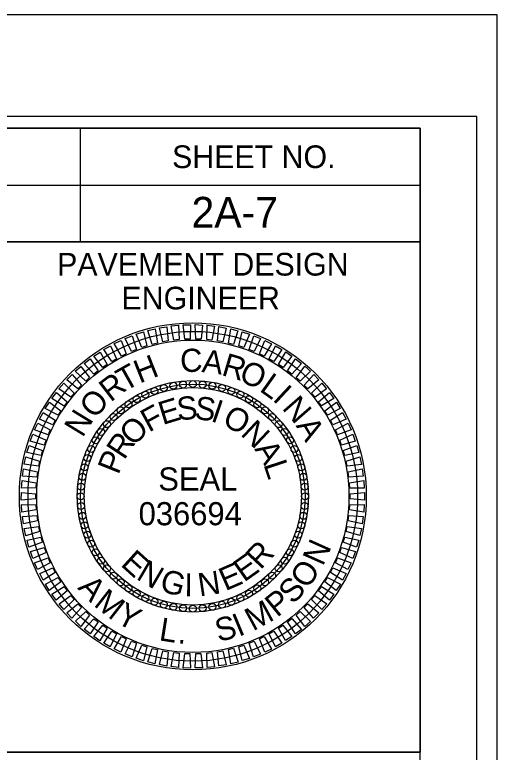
# Model space of a CAD drawing. Extents: x 958711 to 962106, y 831169 to 840840.
# Drawn here: x 960288.4 to 960394.8, y 833331.2 to 833493.8 of the extents above; entities that cross this region are included whole.
import ezdxf

# ---------------------------------------------------------------- set-up
doc = ezdxf.new("R2010")
doc.units = 0
for name, color, linetype in [('Old_Level_1', 7, 'Continuous'), ('Sheet Data Field CELL', 7, 'Continuous'), ('Sheet PE Seal Cell', 7, 'Continuous'), ('Sheet Plot Border Inside CELL', 7, 'Continuous'), ('Sheet Plot Border Outside CELL', 7, 'Continuous'), ('Sheet Sticker Exception Certification CELL', 7, 'Continuous'), ('Sheet Typical CELL', 7, 'Continuous')]:
    doc.layers.add(name, color=color, linetype=linetype)

msp = doc.modelspace()

# ---------------------------------------------------------------- linework, layer by layer
at = {"layer": 'Sheet PE Seal Cell'}
for points in [[(960318.73, 833421.12), (960317.73, 833424.14), (960319.34, 833424.51), (960319.86, 833421.4)], [(960321.09, 833421.66), (960320.3, 833424.74), (960321.93, 833425), (960322.24, 833421.87)], [(960323.48, 833422.04), (960322.91, 833425.17), (960324.55, 833425.31), (960324.64, 833422.16)], [(960325.89, 833422.24), (960325.54, 833425.41), (960327.19, 833425.44), (960327.06, 833422.29)], [(960328.31, 833422.29), (960328.18, 833425.47), (960329.83, 833425.38), (960329.48, 833422.25)], [(960330.73, 833422.16), (960330.82, 833425.34), (960332.46, 833425.14), (960331.89, 833422.04)], [(960333.13, 833421.86), (960333.44, 833425.03), (960335.06, 833424.71), (960334.28, 833421.67)], [(960335.51, 833421.4), (960336.04, 833424.54), (960337.63, 833424.11), (960336.64, 833421.12)], [(960314.16, 833419.54), (960312.74, 833422.4), (960314.28, 833422.99), (960315.23, 833419.99)], [(960316.42, 833420.41), (960315.21, 833423.35), (960316.78, 833423.84), (960317.52, 833420.78)], [(960337.84, 833420.77), (960338.59, 833423.86), (960340.15, 833423.33), (960338.95, 833420.42)], [(960340.13, 833419.98), (960341.1, 833423.01), (960342.61, 833422.37), (960341.21, 833419.55)], [(960311.96, 833418.52), (960310.35, 833421.27), (960311.85, 833421.97), (960313.01, 833419.04)], [(960342.36, 833419.03), (960343.53, 833421.99), (960345, 833421.24), (960343.41, 833418.53)], [(960307.81, 833416.03), (960305.84, 833418.53), (960307.22, 833419.43), (960308.78, 833416.69)], [(960309.84, 833417.35), (960308.05, 833419.98), (960309.49, 833420.78), (960310.85, 833417.94)], [(960344.51, 833417.93), (960345.89, 833420.8), (960347.3, 833419.95), (960345.53, 833417.36)], [(960346.59, 833416.68), (960348.16, 833419.45), (960349.51, 833418.5), (960347.56, 833416.04)], [(960305.88, 833414.58), (960303.74, 833416.93), (960305.05, 833417.92), (960306.79, 833415.3)], [(960348.57, 833415.29), (960350.33, 833417.94), (960351.61, 833416.91), (960349.49, 833414.58)], [(960304.05, 833412.99), (960301.75, 833415.19), (960302.99, 833416.27), (960304.91, 833413.78)], [(960350.45, 833413.77), (960352.39, 833416.29), (960353.6, 833415.17), (960351.32, 833413)], [(960302.34, 833411.28), (960299.89, 833413.31), (960301.06, 833414.48), (960303.14, 833412.13)], [(960352.22, 833412.12), (960354.33, 833414.5), (960355.46, 833413.29), (960353.03, 833411.29)], [(960300.75, 833409.46), (960298.16, 833411.31), (960299.25, 833412.56), (960301.49, 833410.35)], [(960353.87, 833410.35), (960356.14, 833412.57), (960357.18, 833411.29), (960354.62, 833409.46)], [(960299.29, 833407.52), (960296.58, 833409.2), (960297.58, 833410.51), (960299.97, 833408.47)], [(960355.39, 833408.47), (960357.82, 833410.53), (960358.76, 833409.18), (960356.08, 833407.53)], [(960297.97, 833405.5), (960295.15, 833406.97), (960296.05, 833408.36), (960298.58, 833406.49)], [(960356.78, 833406.48), (960359.34, 833408.37), (960360.19, 833406.96), (960357.4, 833405.5)], [(960296.8, 833403.38), (960293.88, 833404.66), (960294.68, 833406.1), (960297.34, 833404.41)], [(960358.02, 833404.41), (960360.71, 833406.11), (960361.46, 833404.64), (960358.57, 833403.38)], [(960295.77, 833401.19), (960292.78, 833402.26), (960293.47, 833403.75), (960296.24, 833402.25)], [(960359.12, 833402.25), (960361.92, 833403.76), (960362.56, 833402.24), (960359.6, 833401.19)], [(960294.91, 833398.93), (960291.84, 833399.79), (960292.43, 833401.33), (960295.3, 833400.03)], [(960360.06, 833400.02), (960362.96, 833401.33), (960363.5, 833399.77), (960360.47, 833398.93)], [(960294.2, 833396.61), (960291.08, 833397.26), (960291.56, 833398.83), (960294.51, 833397.74)], [(960360.85, 833397.73), (960363.83, 833398.84), (960364.26, 833397.25), (960361.18, 833396.61)], [(960293.65, 833394.26), (960290.5, 833394.68), (960290.87, 833396.29), (960293.89, 833395.4)], [(960361.47, 833395.39), (960364.53, 833396.29), (960364.84, 833394.67), (960361.72, 833394.26)], [(960293.27, 833391.87), (960290.09, 833392.07), (960290.35, 833393.7), (960293.42, 833393.02)], [(960361.93, 833393.02), (960365.04, 833393.7), (960365.24, 833392.06), (960362.1, 833391.86)], [(960293.06, 833389.46), (960289.87, 833389.44), (960290.02, 833391.08), (960293.13, 833390.62)], [(960362.23, 833390.62), (960365.38, 833391.08), (960365.46, 833389.43), (960362.32, 833389.45)], [(960293.01, 833387.04), (960289.84, 833386.79), (960289.87, 833388.44), (960293.01, 833388.2)], [(960362.35, 833388.2), (960365.53, 833388.44), (960365.5, 833386.79), (960362.36, 833387.03)], [(960293.14, 833384.62), (960289.99, 833384.16), (960289.9, 833385.8), (960293.05, 833385.78)], [(960362.31, 833385.78), (960365.49, 833385.8), (960365.35, 833384.16), (960362.23, 833384.62)], [(960293.43, 833382.22), (960290.32, 833381.54), (960290.12, 833383.17), (960293.26, 833383.37)], [(960362.1, 833383.37), (960365.27, 833383.17), (960365.01, 833381.54), (960361.94, 833382.21)], [(960293.89, 833379.84), (960290.84, 833378.94), (960290.52, 833380.56), (960293.64, 833380.98)], [(960361.72, 833380.98), (960364.87, 833380.55), (960364.5, 833378.95), (960361.48, 833379.84)], [(960294.52, 833377.5), (960291.53, 833376.39), (960291.11, 833377.99), (960294.19, 833378.62)], [(960361.17, 833378.62), (960364.29, 833377.98), (960363.8, 833376.4), (960360.86, 833377.5)], [(960295.3, 833375.21), (960292.4, 833373.9), (960291.87, 833375.46), (960294.9, 833376.31)], [(960360.46, 833376.31), (960363.53, 833375.45), (960362.93, 833373.91), (960360.07, 833375.21)], [(960296.25, 833372.98), (960293.45, 833371.47), (960292.8, 833372.99), (960295.77, 833374.05)], [(960359.59, 833374.05), (960362.59, 833372.98), (960361.89, 833371.48), (960359.12, 833372.98)], [(960297.34, 833370.83), (960294.66, 833369.12), (960293.91, 833370.59), (960296.79, 833371.85)], [(960358.57, 833371.85), (960361.48, 833370.58), (960360.68, 833369.14), (960358.03, 833370.82)], [(960298.59, 833368.75), (960296.03, 833366.87), (960295.18, 833368.28), (960297.97, 833369.74)], [(960357.39, 833369.74), (960360.21, 833368.26), (960359.31, 833366.88), (960356.78, 833368.75)], [(960299.98, 833366.77), (960297.55, 833364.71), (960296.61, 833366.06), (960299.29, 833367.71)], [(960356.07, 833367.71), (960358.78, 833366.04), (960357.79, 833364.72), (960355.39, 833366.76)], [(960301.5, 833364.89), (960299.22, 833362.66), (960298.19, 833363.94), (960300.74, 833365.77)], [(960354.61, 833365.78), (960357.2, 833363.92), (960356.12, 833362.68), (960353.87, 833364.88)], [(960303.15, 833363.12), (960301.03, 833360.74), (960299.91, 833361.94), (960302.33, 833363.95)], [(960353.03, 833363.95), (960355.48, 833361.92), (960354.31, 833360.76), (960352.22, 833363.11)], [(960304.92, 833361.46), (960302.97, 833358.94), (960301.77, 833360.07), (960304.05, 833362.24)], [(960351.31, 833362.24), (960353.62, 833360.04), (960352.37, 833358.96), (960350.45, 833361.46)], [(960306.8, 833359.94), (960305.03, 833357.29), (960303.75, 833358.33), (960305.87, 833360.65)], [(960349.49, 833360.66), (960351.63, 833358.3), (960350.31, 833357.31), (960348.57, 833359.93)], [(960308.78, 833358.55), (960307.2, 833355.78), (960305.85, 833356.73), (960307.81, 833359.2)], [(960310.85, 833357.3), (960309.47, 833354.43), (960308.06, 833355.28), (960309.84, 833357.88)], [(960345.52, 833357.88), (960347.32, 833355.26), (960345.87, 833354.46), (960344.52, 833357.29)], [(960347.55, 833359.2), (960349.53, 833356.7), (960348.14, 833355.81), (960346.59, 833358.54)], [(960313.01, 833356.2), (960311.83, 833353.24), (960310.36, 833353.99), (960311.96, 833356.71)], [(960343.4, 833356.71), (960345.01, 833353.96), (960343.52, 833353.27), (960342.36, 833356.19)], [(960315.23, 833355.25), (960314.27, 833352.22), (960312.75, 833352.87), (960314.15, 833355.68)], [(960317.52, 833354.47), (960316.77, 833351.37), (960315.21, 833351.91), (960316.41, 833354.82)], [(960338.95, 833354.82), (960340.16, 833351.88), (960338.58, 833351.4), (960337.84, 833354.46)], [(960341.21, 833355.69), (960342.62, 833352.84), (960341.08, 833352.25), (960340.13, 833355.25)], [(960319.86, 833353.84), (960319.33, 833350.7), (960317.73, 833351.13), (960318.73, 833354.11)], [(960322.24, 833353.37), (960321.92, 833350.21), (960320.3, 833350.52), (960321.09, 833353.57)], [(960324.64, 833353.08), (960324.55, 833349.89), (960322.91, 833350.1), (960323.48, 833353.19)], [(960327.05, 833352.95), (960327.18, 833349.77), (960325.54, 833349.85), (960325.89, 833352.98)], [(960329.47, 833352.99), (960329.83, 833349.83), (960328.18, 833349.8), (960328.31, 833352.94)], [(960331.88, 833353.2), (960332.46, 833350.07), (960330.81, 833349.92), (960330.73, 833353.07)], [(960334.28, 833353.58), (960335.06, 833350.49), (960333.44, 833350.23), (960333.13, 833353.37)], [(960336.63, 833354.12), (960337.64, 833351.1), (960336.03, 833350.73), (960335.51, 833353.83)]]:
    msp.add_lwpolyline(points, close=True, dxfattribs=at)
for centre, radius in [((960327.68, 833387.62), 38.25), ((960327.68, 833387.62), 36.34), ((960327.68, 833387.62), 34.43), ((960327.68, 833387.62), 25.5), ((960325.53, 833412.26), 0.765), ((960327.68, 833412.35), 0.765), ((960329.84, 833412.26), 0.765), ((960327.68, 833387.62), 24.74), ((960327.68, 833387.62), 23.97), ((960319.22, 833410.86), 0.765), ((960321.28, 833411.51), 0.765), ((960323.39, 833411.98), 0.765), ((960331.98, 833411.98), 0.765), ((960334.09, 833411.51), 0.765), ((960336.14, 833410.86), 0.765), ((960315.31, 833409.04), 0.765), ((960317.23, 833410.04), 0.765), ((960338.14, 833410.04), 0.765), ((960340.05, 833409.04), 0.765), ((960313.49, 833407.88), 0.765), ((960341.87, 833407.88), 0.765), ((960311.78, 833406.57), 0.765), ((960343.58, 833406.57), 0.765), ((960310.19, 833405.11), 0.765), ((960345.17, 833405.11), 0.765), ((960308.73, 833403.52), 0.765), ((960346.63, 833403.52), 0.765), ((960307.42, 833401.81), 0.765), ((960347.95, 833401.81), 0.765), ((960306.26, 833399.99), 0.765), ((960349.11, 833399.99), 0.765), ((960305.26, 833398.07), 0.765), ((960350.1, 833398.07), 0.765), ((960304.44, 833396.08), 0.765), ((960350.93, 833396.08), 0.765), ((960303.79, 833394.02), 0.765), ((960351.58, 833394.02), 0.765), ((960303.32, 833391.91), 0.765), ((960352.04, 833391.91), 0.765), ((960303.04, 833389.77), 0.765), ((960352.33, 833389.77), 0.765), ((960302.95, 833387.62), 0.765), ((960352.42, 833387.62), 0.765), ((960303.04, 833385.46), 0.765), ((960352.33, 833385.46), 0.765), ((960303.32, 833383.32), 0.765), ((960352.04, 833383.32), 0.765), ((960303.79, 833381.21), 0.765), ((960351.58, 833381.21), 0.765), ((960304.44, 833379.16), 0.765), ((960350.93, 833379.16), 0.765), ((960305.26, 833377.16), 0.765), ((960350.1, 833377.16), 0.765), ((960306.26, 833375.25), 0.765), ((960349.11, 833375.25), 0.765), ((960307.42, 833373.43), 0.765), ((960347.95, 833373.43), 0.765), ((960308.73, 833371.72), 0.765), ((960346.63, 833371.72), 0.765), ((960310.19, 833370.13), 0.765), ((960345.17, 833370.13), 0.765), ((960311.78, 833368.67), 0.765), ((960343.58, 833368.67), 0.765), ((960313.49, 833367.35), 0.765), ((960341.87, 833367.35), 0.765), ((960315.31, 833366.19), 0.765), ((960317.23, 833365.2), 0.765), ((960338.14, 833365.2), 0.765), ((960340.05, 833366.19), 0.765), ((960319.22, 833364.37), 0.765), ((960321.28, 833363.72), 0.765), ((960334.09, 833363.72), 0.765), ((960336.14, 833364.37), 0.765), ((960323.39, 833363.26), 0.765), ((960325.53, 833362.97), 0.765), ((960327.68, 833362.88), 0.765), ((960329.84, 833362.97), 0.765), ((960331.98, 833363.26), 0.765)]:
    msp.add_circle(centre, radius, dxfattribs=at)
at = {"layer": 'Sheet Plot Border Inside CELL'}
msp.add_lwpolyline([(960390.3, 833471.32), (958723.8, 833471.32), (958723.8, 832416.22), (960390.3, 832416.22)], close=True, dxfattribs=at)
at = {"layer": 'Sheet Plot Border Outside CELL'}
msp.add_lwpolyline([(960394.8, 833493.77), (958710.8, 833493.77), (958710.8, 832393.77), (960394.8, 832393.77)], close=True, dxfattribs=at)
at = {"layer": 'Sheet Sticker Exception Certification CELL'}
msp.add_line((960177.75, 833331.22), (960377.79, 833331.22), dxfattribs=at)
at = {"layer": 'Sheet Typical CELL'}
for p, q in [((960302.8, 833468.72), (960302.8, 833443.72)), ((960177.75, 833456.22), (960377.8, 833456.22))]:
    msp.add_line(p, q, dxfattribs=at)
for points in [[(960377.8, 833468.77), (958877.8, 833468.77), (958877.8, 832418.77), (960377.8, 832418.77)], [(960177.75, 833468.77), (960377.8, 833468.77), (960377.8, 833443.72), (960177.75, 833443.72)], [(960277.8, 833443.72), (960377.8, 833443.72), (960377.8, 833331.22), (960277.8, 833331.22)]]:
    msp.add_lwpolyline(points, close=True, dxfattribs=at)

# ---------------------------------------------------------------- texts
at = {"layer": 'Old_Level_1'}
for s, rotation, p in [('N', 66.0368, (960356.35, 833372.06)), ('O', 55.3117, (960352.96, 833367)), ('A', 312.9092, (960302.12, 833367.36)), ('S', 47.1983, (960349.8, 833363.64)), ('M', 321.9567, (960305.62, 833363.59)), ('P', 39.2185, (960346.25, 833360.8)), ('Y', 332.6628, (960310.47, 833359.91)), ('M', 28.5124, (960340.95, 833357.82)), ('S', 14.4591, (960333.32, 833355.49)), ('I', 22.5724, (960337.79, 833356.61)), ('L', 351.0246, (960320.07, 833355.9)), ('.', 358.4898, (960324.26, 833355.18))]:
    msp.add_text(s, height=5.1, rotation=rotation, dxfattribs=at).set_placement(p)
at = {"layer": 'Sheet Data Field CELL'}
msp.add_text('2A-7', height=6.75, dxfattribs=at).set_placement((960327.39, 833446.87))
at = {"layer": 'Sheet PE Seal Cell'}
for s, rotation, p in [('C', 1.9618, (960324.96, 833414.96)), ('A', 352.4568, (960329.51, 833415.03)), ('H', 21.601, (960315.93, 833412.45)), ('R', 343.4093, (960333.8, 833414.4)), ('T', 29.3903, (960312.67, 833410.63)), ('O', 335.2006, (960337.56, 833413.25)), ('L', 324.4755, (960342.16, 833410.97)), ('R', 37.5989, (960309.54, 833408.25)), ('I', 317.0103, (960345.07, 833408.89)), ('O', 48.3241, (960306.02, 833404.51)), ('S', 5.2237, (960324.36, 833404.34)), ('S', 353.2648, (960327.9, 833404.67)), ('N', 311.0704, (960347.18, 833406.97)), ('E', 16.986, (960321.02, 833403.31)), ('I', 341.3058, (960331.43, 833404.25)), ('N', 58.5345, (960303.37, 833400.4)), ('F', 28.6639, (960317.98, 833401.64)), ('O', 332.5504, (960333.92, 833403.49)), ('O', 44.4727, (960314.53, 833398.47)), ('N', 316.7416, (960338, 833401.19)), ('A', 300.8599, (960350.3, 833403.21)), ('R', 56.5721, (960312.55, 833395.47)), ('A', 301.6915, (960341.18, 833398.05)), ('P', 68.3344, (960311.26, 833392.22)), ('L', 288.3556, (960343.22, 833394.65)), ('R', 47.043, (960342.61, 833371.28)), ('E', 317.8506, (960311.56, 833372.46)), ('E', 35.2807, (960338.97, 833368.58)), ('N', 329.6129, (960314.98, 833369.49)), ('E', 23.5185, (960334.85, 833366.68)), ('G', 344.6629, (960320.13, 833366.82)), ('I', 359.713, (960325.79, 833365.57)), ('N', 8.4684, (960329.17, 833365.53))]:
    msp.add_text(s, height=5.1, rotation=rotation, dxfattribs=at).set_placement(p)
for s, p in [('SEAL', (960320.06, 833388.89)), ('036694', (960315.72, 833381.24))]:
    msp.add_text(s, height=5.101, dxfattribs=at).set_placement(p)
at = {"layer": 'Sheet Typical CELL'}
for s, height, p in [('SHEET NO.', 5, (960323.1, 833459.97)), ('PAVEMENT DESIGN', 5.0001, (960297.75, 833436.27)), ('ENGINEER', 5, (960311.95, 833428.82))]:
    msp.add_text(s, height=height, dxfattribs=at).set_placement(p)

doc.saveas('drawing.dxf')
